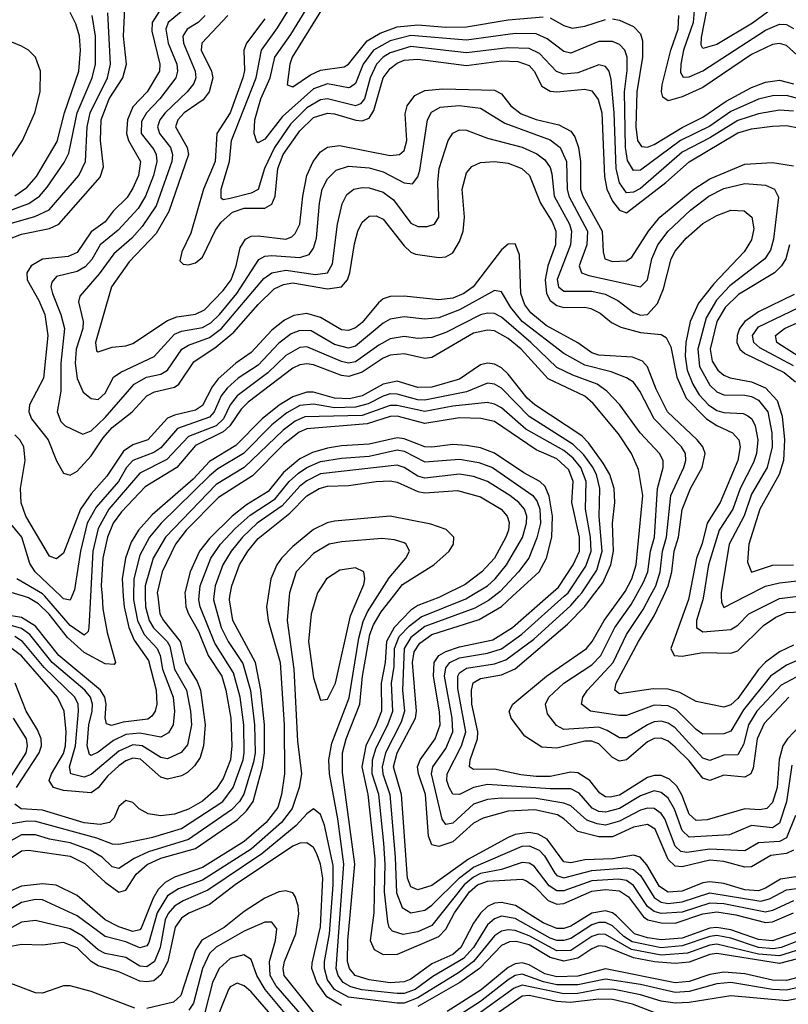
# Model space of a CAD drawing. Header units: inches. Extents: x 884549 to 1028252, y 526810 to 653624.
# Tile 370 of 656: x 907104 to 909315, y 618827 to 621658. Entities that reach past the tile are written whole.
import ezdxf

# ---------------------------------------------------------------- set-up
doc = ezdxf.new("R2010")
doc.units = ezdxf.units.IN
doc.header["$MEASUREMENT"] = 0
doc.layers.add('A9601', color=7, linetype='Continuous')
doc.layers.add('A9602', color=7, linetype='Continuous')

msp = doc.modelspace()

# ---------------------------------------------------------------- linework, layer by layer
at = {"layer": 'A9601', "color": 5}
for points, elevation in [([(907402.5, 620000), (907404.5, 619970), (907418.2, 619910), (907434.1, 619874.1), (907475.4, 619815.4), (907496.8, 619730), (907498.9, 619690), (907493.9, 619670), (907484.8, 619655.2), (907473.1, 619646.9), (907402, 619638), (907368.8, 619628.8), (907353.7, 619633.7), (907350.3, 619650.3), (907353.3, 619690), (907349.1, 619710), (907337.1, 619730), (907216.5, 619830), (907150, 619914.1), (907110, 619939.2), (907014.2, 619954.2), (906991.6, 619970), (906986.3, 619990), (906985.6, 620000)], 2820), ([(907879.3, 620000), (907873.9, 619930), (907893.3, 619790), (907903.7, 619583.7), (907914.7, 619490), (907908.3, 619450), (907887.8, 619390), (907858, 619350), (907770, 619272.9), (907630, 619184.3), (907561, 619159), (907530, 619138.6), (907499.9, 619090), (907475.8, 619004.2), (907470, 618994.7), (907450, 618989.4), (907410, 619006.3), (907350, 619022), (907270, 619081.7), (907170, 619126.9), (907150, 619128.6), (907110, 619120.1), (907041, 619079)], 3040), ([(907662.9, 620000), (907661.7, 619990), (907683.7, 619910), (907704.3, 619870), (907746.3, 619806.3), (907768.7, 619728.7), (907780.3, 619630), (907781.3, 619550), (907777, 619523), (907748.7, 619431.3), (907736.8, 619410), (907713.8, 619386.2), (907590, 619300.3), (907475, 619265), (907433.9, 619246.1), (907390, 619217.1), (907370, 619221.9), (907341.6, 619250), (907307.2, 619270), (907250, 619290.7), (907190, 619301.5), (907150, 619314.2), (907110, 619313.8), (907050, 619280.7)], 2960), ([(907050, 619227.5), (907110, 619267.9), (907130, 619270.4), (907250, 619252.5), (907291.6, 619231.6), (907350, 619178.3), (907390, 619149.6), (907410, 619154.7), (907439.2, 619200.8), (907471.5, 619228.5), (907510, 619247.1), (907610, 619274.9), (907730, 619356.9), (907757.2, 619382.8), (907776, 619410), (907803.3, 619510), (907808.9, 619550), (907808.5, 619630), (907798.2, 619730), (907782.3, 619810), (907717.5, 619930), (907707.7, 619990), (907709.3, 620000)], 2980), ([(907432, 620000), (907431.9, 619990), (907443, 619930), (907462.2, 619890), (907499.9, 619850), (907508.5, 619830), (907515.1, 619790), (907546.1, 619710), (907549.8, 619670), (907546.1, 619630), (907532.9, 619607.1), (907510, 619595.4), (907450, 619606.6), (907410, 619602.5), (907374.2, 619585.8), (907330, 619551.8), (907310, 619542.7), (907304.9, 619544.9), (907298.2, 619570), (907303.6, 619630), (907313, 619670), (907314.3, 619690), (907308.4, 619710), (907291.8, 619730), (907198.2, 619810), (907133.2, 619890), (907110, 619907.6), (907070, 619919)], 2840), ([(907819.2, 620000), (907814.6, 619970), (907818.7, 619930), (907853.7, 619810), (907865.1, 619630), (907866.3, 619490), (907858, 619430), (907847.4, 619392.6), (907813.1, 619350), (907750, 619294.6), (907630, 619220.4), (907550, 619192.7), (907522.8, 619177.2), (907503.1, 619156.9), (907487.9, 619132.1), (907453.9, 619046.1), (907450, 619041.1), (907430, 619036.2), (907389.4, 619049.4), (907350, 619069.7), (907270, 619139.8), (907209.1, 619169.1), (907170, 619173.5), (907110, 619166.7), (907070, 619149.1)], 3020), ([(907070, 619345.3), (907125.9, 619354.1), (907150, 619353.4), (907325.8, 619305.8), (907370, 619288.6), (907390, 619287.2), (907487.2, 619307.2), (907570, 619332.5), (907689.2, 619410), (907718.7, 619450), (907746.9, 619530), (907749.9, 619550), (907749.2, 619630), (907738.2, 619710), (907719.5, 619779.5), (907665.4, 619865.4), (907623.1, 619970), (907619.5, 619990), (907620.6, 620000)], 2940), ([(907501.6, 620000), (907507.9, 619950), (907517.6, 619930), (907565.9, 619870), (907580.9, 619810), (907615.1, 619755.1), (907624.1, 619730), (907638.2, 619630), (907633.5, 619570), (907623.2, 619536.8), (907607.4, 619512.6), (907587.1, 619492.9), (907570, 619483.5), (907530, 619474.2), (907510, 619479.6), (907452.1, 619532.1), (907430, 619534.9), (907410, 619527.1), (907390, 619512.3), (907357.4, 619482.6), (907330, 619449), (907310, 619435), (907230, 619441.7), (907201.9, 619450), (907189.3, 619470), (907195.7, 619490), (907230, 619548.4), (907236.1, 619570), (907237.8, 619610), (907232.3, 619670), (907213.3, 619710), (907110, 619829.1), (907074.6, 619854.6)], 2880), ([(907580.5, 620000), (907582.6, 619970), (907589.8, 619950), (907619.2, 619899.2), (907646.1, 619830), (907685.7, 619770), (907697.4, 619730), (907712, 619650), (907714.8, 619570), (907710.6, 619530), (907690, 619476), (907670, 619445.8), (907630, 619410.7), (907590, 619388), (907550, 619373.2), (907510, 619368.4), (907474.3, 619374.3), (907448.5, 619388.5), (907430, 619407.3), (907410, 619413.2), (907390, 619395.8), (907376.5, 619363.5), (907363.2, 619350), (907335.8, 619344.2), (907290, 619349.1), (907170, 619385), (907108.7, 619388.7), (907090, 619402.5)], 2920), ([(907465.5, 620000), (907465.9, 619970), (907477.3, 619930), (907489.3, 619909.3), (907528.9, 619870), (907536.7, 619856.7), (907549.9, 619790), (907584.2, 619730), (907595.9, 619670), (907598.5, 619630), (907586.9, 619573.1), (907569.1, 619550.9), (907530, 619532.4), (907510, 619536.3), (907456.4, 619570), (907430, 619572.8), (907390, 619555.1), (907310, 619487.5), (907290, 619480.4), (907251.5, 619490), (907247.3, 619510), (907265.3, 619570), (907273.9, 619670), (907272.8, 619690), (907263.3, 619710), (907175.1, 619795.1), (907112, 619870), (907090, 619884)], 2860), ([(907341.3, 620000), (907343.8, 619963.8), (907356, 619896), (907380.4, 619810), (907376.1, 619803.9), (907350, 619805.6), (907290, 619838.3), (907241.8, 619881.8), (907189, 619949), (907158.5, 619978.5), (907130, 619995.4), (907115.1, 620000)], 2780), ([(907308.2, 620000), (907303.5, 619910), (907301.2, 619898.8), (907290, 619888.2), (907250, 619916), (907176.3, 620000)], 2760), ([(907254.4, 620000), (907250, 619988.8), (907230, 619992.8), (907222.4, 620000)], 2740), ([(907957.9, 620000), (907943.1, 619950), (907935.3, 619870), (907950, 619766), (907970, 619701.3), (907990, 619704.4), (908012.6, 619750), (908055.8, 619944.2), (908079.6, 620000)], 3060), ([(909350, 619011.3), (909294.5, 618990), (909273.3, 618986.7), (909230, 618990.7), (909150, 619017), (909110, 619024.9), (909090, 619022.3), (909010, 618995), (908950, 618989.6), (908866.6, 619006.6), (908842.2, 619022.2), (908810, 619052.4), (908790, 619062.2), (908770, 619062.1), (908750, 619055), (908690, 619015.9), (908670, 619010.1), (908650, 619010.6), (908630, 619017.4), (908530, 619073.6), (908490, 619080.4), (908470, 619072.6), (908450, 619055.6), (908409.9, 618990), (908381.4, 618958.6), (908292.7, 618907.3), (908241.7, 618870), (908210, 618858.5), (908190, 618858.2), (908089, 618869), (908057.2, 618877.2), (908035.2, 618890), (908020.7, 618910), (908015.1, 618930), (908037, 619230), (908019.8, 619359.8), (907995.2, 619490), (907993.5, 619530), (908002.5, 619577.5), (908052.3, 619707.7), (908080.3, 619879.7), (908092.3, 619927.7), (908104.8, 619955.2), (908133.4, 620000)], 3040), ([(909350, 619037.5), (909270, 619009.3), (909230, 619012.8), (909150, 619041), (909110, 619048.1), (909090, 619045.7), (909010, 619017.2), (908950, 619012.1), (908910, 619017.7), (908872.8, 619030), (908821.5, 619081.5), (908810, 619090.1), (908790, 619095.9), (908750, 619088.5), (908690, 619051.9), (908670, 619045.2), (908650, 619045.2), (908610, 619060.9), (908531.1, 619111.1), (908490, 619119.9), (908470, 619117.9), (908450, 619108.4), (908430, 619088.8), (908410, 619060.1), (908373.5, 618990), (908350, 618970), (908290, 618943.1), (908230, 618899.4), (908210, 618891.1), (908170, 618889), (908110, 618897.2), (908069.9, 618910), (908053.2, 618930), (908047.8, 618950), (908048.5, 619010), (908068.4, 619230), (908033.3, 619493.3), (908032.9, 619550), (908043.4, 619590), (908083.2, 619690), (908090.7, 619770), (908111.3, 619890), (908121.7, 619918.3), (908144.7, 619955.3), (908179.4, 620000)], 3020), ([(908317.6, 620000), (908310, 619996.2), (908250, 619973.5), (908230, 619959.9), (908181.2, 619910), (908159.7, 619870), (908155.8, 619810), (908144.2, 619750), (908144.9, 619670), (908130.3, 619630), (908100, 619570), (908089, 619510), (908106.2, 619430), (908125.6, 619245.6), (908123.3, 619090), (908112.5, 619010), (908124.3, 618984.3), (908150.2, 618970.2), (908191.1, 618971.1), (908310, 619022), (908330, 619043), (908355.2, 619090), (908398.8, 619150), (908421.6, 619170), (908450, 619180.5), (908550, 619186.3), (908562.3, 619182.3), (908585.8, 619165.8), (908625, 619125), (908650, 619115), (908670, 619116.5), (908750, 619152.3), (908790, 619156.8), (908830, 619152.8), (908855.5, 619135.5), (908898.5, 619078.5), (908911.1, 619070), (908950, 619060.8), (908990, 619060.7), (909070, 619087.1), (909110, 619092.9), (909164.6, 619084.6), (909250, 619061.7), (909270, 619064.5), (909330, 619090)], 2980), ([(909330, 619124.6), (909270, 619096.4), (909250, 619091.5), (909130, 619115.6), (909090, 619117.9), (909010, 619092), (908950, 619087.9), (908930, 619093.4), (908910, 619108.2), (908870, 619168.9), (908850, 619183), (908827, 619187), (908750, 619181.6), (908670, 619152.9), (908650, 619153.4), (908627.9, 619167.9), (908583.9, 619223.9), (908570, 619233.2), (908550, 619234.9), (908490, 619214.3), (908430, 619203.1), (908410, 619192.9), (908383, 619170), (908290, 619053.2), (908250, 619034.9), (908207.4, 619027.4), (908177.1, 619037.1), (908167.5, 619047.5), (908163.6, 619063.6), (908153.4, 619150), (908155.5, 619230), (908151.5, 619290), (908137.1, 619430), (908118.8, 619490), (908119.1, 619530), (908130, 619564.3), (908163.4, 619630), (908178, 619670), (908174.2, 619750), (908181.5, 619798.5), (908182.8, 619850), (908195.7, 619884.3), (908225.4, 619914.6), (908259.4, 619940.6), (908387.4, 619992.6), (908399.8, 620000)], 2960), ([(908469.1, 620000), (908452.6, 619987.4), (908414, 619966), (908270, 619912.7), (908230, 619881.2), (908210.3, 619850), (908205.5, 619730), (908211.7, 619670), (908201.7, 619638.3), (908156.9, 619550), (908147, 619510), (908149, 619490), (908169.2, 619430), (908184.3, 619250), (908187.9, 619147.9), (908204.9, 619104.9), (908230, 619089.9), (908270, 619097.8), (908290, 619112.3), (908369.5, 619190.5), (908410, 619221.2), (908550, 619281.5), (908570, 619282.1), (908598.5, 619270), (908613.7, 619253.7), (908643.6, 619203.6), (908650, 619197), (908670, 619190.4), (908750, 619211.2), (908850, 619219.2), (908870, 619214.5), (908890, 619196.9), (908930, 619133.6), (908950, 619120.8), (908970, 619116.9), (909010, 619121.2), (909090, 619147), (909236.4, 619123.6), (909261.1, 619130), (909310, 619156.4), (909390, 619166.3)], 2940), ([(909362.4, 619197.6), (909293.2, 619186.8), (909250, 619160.5), (909230, 619153.6), (909190, 619156.2), (909130, 619174), (909090, 619178.7), (909070, 619175.8), (909010, 619152.3), (908970, 619149.5), (908945.3, 619165.3), (908908.2, 619228.2), (908889.6, 619249.6), (908870, 619255.9), (908810, 619245.5), (908730, 619242.1), (908690, 619234), (908670, 619236.7), (908621.6, 619301.6), (908595.9, 619315.9), (908570, 619320.6), (908530, 619315), (908510, 619306.1), (908395.5, 619244.5), (908290, 619168.6), (908250, 619155.7), (908230, 619165.1), (908220.2, 619190), (908203.1, 619430), (908179.8, 619510), (908190.7, 619550), (908243, 619650), (908245.6, 619670), (908234.2, 619810), (908239.3, 619840.7), (908255.2, 619864.8), (908290, 619890.2), (908426.4, 619933.6), (908490, 619970.7), (908522.1, 620000)], 2920), ([(909330, 619270.5), (909310, 619260.5), (909265.1, 619254.9), (909210, 619222.2), (909190, 619221.4), (909130, 619237.5), (909090, 619241.1), (909010, 619222.4), (908990, 619224), (908970, 619243), (908932.4, 619330), (908910, 619343.9), (908870, 619336.4), (908810, 619308.8), (908770, 619308.3), (908710, 619323.3), (908670, 619360.6), (908651.2, 619371.2), (908586.3, 619386.3), (908510, 619381.8), (908437.6, 619362.4), (908410, 619347.3), (908350, 619293.7), (908310, 619280.6), (908290, 619285.9), (908280, 619310), (908271.3, 619430), (908251.6, 619490), (908249.2, 619510), (908256.2, 619530), (908300, 619590), (908314, 619630), (908311.9, 619668.1), (908294.9, 619770), (908296.8, 619810), (908310.6, 619829.4), (908330, 619841), (908370, 619855), (908465, 619875), (908521.9, 619910), (908624.7, 620000)], 2880), ([(909336.1, 619370), (909310, 619305.4), (909290, 619295.2), (909230, 619291.2), (909190, 619268.6), (909090, 619273.1), (909023.8, 619263.8), (909006.2, 619266.2), (908990, 619281.8), (908960.3, 619360.3), (908950, 619375.9), (908929.5, 619389.5), (908910, 619391.1), (908890, 619385), (908830, 619353), (908790, 619342.4), (908765.4, 619345.4), (908736.3, 619356.3), (908690, 619397.9), (908670, 619405.6), (908590, 619418.7), (908490, 619419.7), (908450, 619415.6), (908410, 619402.4), (908350, 619347.7), (908330, 619344.2), (908319.5, 619359.5), (908289.2, 619490), (908292.4, 619510), (908330, 619561.9), (908350.2, 619610), (908348.6, 619650), (908326.7, 619770), (908330, 619794.6), (908341.7, 619810), (908370, 619823.5), (908450, 619836.1), (908490, 619849.3), (908549.3, 619890.7), (908670.7, 620000)], 2860), ([(909325.4, 619514.6), (909310.6, 619409.4), (909290, 619347.4), (909270, 619333.9), (909210, 619340.8), (909145.9, 619314.1), (909030, 619307.5), (909010, 619326.6), (908988, 619388), (908970, 619419.4), (908950, 619435.8), (908930, 619440.4), (908890, 619426.6), (908830, 619390.2), (908790, 619379.4), (908770, 619381.6), (908750.8, 619390.8), (908714.2, 619434.2), (908690, 619446.7), (908630, 619446.8), (908450, 619459.3), (908409.7, 619450.3), (908370, 619430.6), (908350, 619431.4), (908339.9, 619450), (908333.5, 619470), (908334.1, 619490), (908375.3, 619570), (908387.9, 619610), (908365.1, 619734.9), (908364.7, 619770), (908370, 619779.9), (908390, 619793.7), (908470, 619806), (908502.6, 619817.4), (908583, 619877), (908690, 619973.9), (908712.5, 620000)], 2840), ([(909350, 619628.3), (909313, 619590), (909300, 619570), (909289.5, 619530.5), (909283.4, 619450), (909270, 619407.6), (909253.6, 619390), (909233.7, 619386.3), (909190, 619389), (909082.5, 619357.5), (909050, 619355.4), (909030, 619373.9), (909008.9, 619428.9), (908994.3, 619454.3), (908973.9, 619473.9), (908950, 619484.3), (908930, 619485.2), (908910, 619479.4), (908830, 619428.1), (908802.6, 619422.6), (908790, 619423.5), (908773.7, 619433.7), (908744.1, 619470), (908710, 619492.3), (908690, 619494), (908630, 619481.4), (908590, 619481.9), (908546.2, 619486.2), (908470, 619503.4), (908410, 619502.2), (908398.1, 619510), (908400.4, 619530), (908421, 619590), (908422.4, 619610), (908405.3, 619690), (908403.9, 619730), (908409.1, 619750.9), (908430, 619763.5), (908490, 619774.3), (908530, 619791.8), (908680.3, 619919.7), (908729.8, 619970.2), (908752.3, 620000)], 2820), ([(909316.7, 619710), (909245.9, 619634.1), (909225.7, 619590), (909214, 619506), (909208.1, 619490), (909190, 619479.8), (909130, 619485.6), (909090, 619470.5), (909070, 619476.9), (909030, 619526.7), (908990, 619566.5), (908970, 619583), (908950, 619591.7), (908930, 619590.9), (908910, 619581.7), (908850, 619530.2), (908830, 619525.8), (908810, 619536.1), (908770, 619575.4), (908750, 619583.3), (908730, 619583.4), (908650, 619563.7), (908606.2, 619566.2), (908557.7, 619597.7), (908517.9, 619650), (908512.9, 619670), (908522.9, 619690), (908619.9, 619770), (908734.9, 619850), (908751.2, 619870), (908785.7, 619930), (908836.7, 620000)], 2780), ([(909381.1, 619790), (909295.3, 619744.7), (909224.8, 619670), (909201, 619630), (909186.3, 619573.7), (909170, 619544.3), (909130, 619542.8), (909090, 619528.1), (909070, 619534.4), (908990, 619621.6), (908970, 619635.1), (908950, 619640.7), (908930, 619639), (908910, 619630.4), (908850, 619592.6), (908830, 619593), (908794.5, 619614.5), (908770, 619623.7), (908670, 619617.1), (908648.5, 619628.5), (908622.4, 619662.4), (908617.1, 619690), (908626.8, 619710), (908669.9, 619750), (908750, 619803.2), (908776.3, 619830), (908816.9, 619910), (908863.8, 619976.2), (908877, 620000)], 2760), ([(909371.4, 619828.6), (909310, 619802.1), (909264.2, 619770), (909186.5, 619673.5), (909150, 619612.6), (909130, 619604.1), (909070, 619603.5), (909050, 619616.8), (908993.6, 619673.6), (908970, 619685.5), (908930, 619686.6), (908850, 619657.7), (908830, 619656.8), (908746.2, 619670), (908720.2, 619690), (908724.5, 619710), (908737.7, 619730), (908811.5, 619810), (908850.2, 619890), (908897.8, 619962.2), (908918.1, 620000)], 2740), ([(909330, 619859.6), (909290, 619840.3), (909250, 619810.5), (909230, 619789.9), (909170, 619705.7), (909150, 619687.6), (909130, 619681.1), (909050, 619697.1), (909003, 619723), (908970, 619732.8), (908926.3, 619733.7), (908830, 619719.6), (908816.3, 619730), (908820.7, 619750), (908884.3, 619870), (908930, 619943.3), (908956.5, 620000)], 2720), ([(909030.4, 620000), (909028.8, 619991.2), (908977.4, 619850), (908987.1, 619830), (909010, 619827.6), (909070, 619838.8), (909150, 619836.4), (909170, 619843.4), (909244.4, 619915.6), (909279.8, 619940.2), (909310, 619953), (909370, 619956.7), (909450, 619980), (909490, 619986.1), (909530, 619982.5), (909590, 619964.5), (909610, 619969.7), (909629.6, 619990.4), (909634.6, 620000)], 2680), ([(909071.3, 620000), (909069.7, 619990), (909051.7, 619930), (909051.5, 619910), (909070, 619897.6), (909150, 619904.5), (909170, 619916.5), (909202.2, 619950), (909290, 619993.9), (909343.5, 620000)], 2660), ([(909122.7, 620000), (909123.3, 619983.3), (909130, 619967.7), (909193.6, 620000)], 2640), ([(907095.4, 619450), (907160.3, 619550), (907166.7, 619570), (907166.5, 619590), (907156, 619616), (907123.2, 619670), (907090.9, 619750)], 2920), ([(907085.5, 619650), (907122.8, 619590), (907126.2, 619570), (907122.1, 619550), (907071, 619470)], 2940), ([(909370, 618991.1), (909290, 618966.4), (909230, 618970.8), (909110, 618999.7), (909090, 618997.1), (909025.7, 618974.3), (908950, 618968.4), (908864.5, 618984.5), (908790, 619027.2), (908770, 619028.6), (908750, 619021.5), (908690, 618982), (908650, 618980.6), (908570, 619024.2), (908530, 619039.1), (908510, 619041.5), (908490, 619037.5), (908470, 619023.9), (908410.2, 618950), (908370, 618919.2), (908250, 618845.5), (908210, 618830.6), (908190, 618830.4), (908050, 618847.1), (908010, 618869.2), (907990, 618897.7), (907981, 618930), (907981.3, 618950), (907995.2, 619030), (908006.4, 619170), (908005.7, 619225.7), (907981.6, 619341.6), (907970, 619372.4), (907950, 619389.1), (907930, 619374.5), (907899.3, 619340.7), (907800.9, 619259.1), (907645.2, 619154.8), (907575.1, 619124.9), (907550, 619109.4), (907531.8, 619088.2), (907523.1, 619070), (907508.2, 618990), (907492, 618950), (907470, 618934.8), (907450, 618936.5), (907410, 618961.6), (907350, 618973.5), (907330, 618983.7), (907284.2, 619024.2), (907250, 619043.7), (907150, 619067.7), (907110, 619062.7), (907062.7, 619037.3)], 3060), ([(908030, 618823.5), (907988.3, 618848.3), (907958.9, 618890), (907944.8, 618930), (907945.6, 618945.6), (907970, 619050), (907976.2, 619190), (907970.1, 619230.1), (907959.2, 619259.2), (907950, 619277.3), (907930, 619291.1), (907910, 619289.9), (907890, 619281.2), (907723.8, 619170), (907650, 619113.8), (907591.3, 619088.7), (907570, 619074.2), (907551.6, 619048.4), (907530.6, 618950), (907510, 618911.3), (907490, 618894.7), (907470, 618891.2), (907450, 618893.7), (907390, 618920), (907330, 618937.1), (907310, 618950), (907270, 618988.9), (907230, 619004.9), (907170, 618996.8), (907110, 618998.9), (907068.8, 618991.2)], 3080), ([(907950, 618804.3), (907865.5, 618910), (907862, 618930), (907865.7, 618950), (907898.8, 619030), (907907.1, 619087.1), (907905.7, 619110), (907897.3, 619137.3), (907890, 619147.7), (907870, 619153.4), (907850, 619150.2), (907810, 619131.9), (907750, 619093.9), (907692.3, 619047.7), (907628.5, 619011.5), (907610, 618982.4), (907567.8, 618852.2), (907547, 618833), (907470, 618814.8)], 3120), ([(907925.1, 618785.1), (907841.5, 618881.5), (907825.1, 618910), (907823.2, 618950), (907840.1, 619010), (907843.9, 619043.9), (907830, 619063.2), (907810, 619063.4), (907750, 619036.9), (907670, 618991.1), (907650, 618972.8), (907629.9, 618930), (907604.7, 618830), (907591.3, 618810)], 3140), ([(909389.8, 618970.2), (909290, 618944.2), (909110, 618973.1), (909090, 618970.1), (909030, 618948), (908990, 618944.5), (908931, 618949), (908870, 618960.9), (908790, 618993), (908770, 618994.6), (908750, 618986.9), (908710, 618959.8), (908670, 618951), (908630, 618961.9), (908570, 618998), (908532.2, 619007.8), (908513.4, 619006.6), (908490, 618996.2), (908426.9, 618930), (908370.3, 618890), (908250, 618820.5)], 3080), ([(907892.1, 618772.1), (907810.2, 618870), (907786.5, 618910), (907770, 618956.1), (907749, 618969), (907710, 618958.2), (907678, 618930), (907659, 618890), (907636.9, 618803.1)], 3160), ([(909390, 618916.1), (909310, 618895.2), (909270, 618896.7), (909190, 618915), (909130, 618919.5), (909090, 618912.9), (909030, 618892.2), (908990, 618889.1), (908790, 618929.2), (908710, 618907.5), (908650, 618905.8), (908615, 618915), (908570, 618940.3), (908550, 618945.9), (908530, 618943.5), (908510, 618932.7), (908431.8, 618868.2), (908333.7, 618806.3)], 3120), ([(907436, 618816), (907310, 618864.1), (907250, 618880.3), (907230, 618880.1), (907170, 618859.3), (907150, 618860.1), (907030, 618905)], 3120), ([(909390, 618885.9), (909310, 618867.5), (909270, 618869.1), (909149.9, 618890.1), (909110, 618886), (909030, 618863.4), (908990, 618860.6), (908890, 618883.9), (908790, 618899.5), (908710, 618882.9), (908650, 618882.9), (908611.2, 618891.2), (908550, 618914), (908530, 618909.6), (908510, 618897.2), (908430, 618835.5), (908330, 618770.8)], 3140), ([(907870, 618747.5), (907770, 618862.6), (907750, 618880.5), (907730, 618887.7), (907710, 618877.4), (907704.9, 618870), (907665.1, 618770)], 3180), ([(909378.3, 618850), (909310, 618836.8), (909150, 618851.4), (909030, 618832.5), (908990, 618830.7), (908950, 618835.7), (908890, 618854.5), (908810, 618870.1), (908770, 618869.7), (908710, 618858), (908670, 618857.3), (908550, 618881.6), (908527.1, 618872.9), (908383.2, 618770)], 3160), ([(908930, 618803.1), (908867.2, 618827.2), (908810, 618841), (908770, 618841.5), (908687.5, 618832.5), (908650, 618835.3), (908570, 618852.6), (908550, 618850), (908419.4, 618760.6)], 3180)]:
    msp.add_lwpolyline(points, dxfattribs=dict(at, elevation=elevation))
at = {"layer": 'A9602', "color": 5}
for points, elevation in [([(908024.2, 621770), (907888.6, 621550), (907881.2, 621530), (907873.5, 621470), (907890, 621464.3), (907940.9, 621499.1), (907970, 621512.6), (908037.7, 621522.3), (908050, 621529.6), (908103.6, 621596.4), (908141.2, 621618.8), (908190, 621637.2), (908250, 621643), (908330, 621636.3), (908390, 621637.5), (908510, 621657.5), (908610, 621665.7)], 2520), ([(909350, 621429.2), (909310, 621439.3), (909270, 621439), (909230, 621428.7), (909150, 621394.1), (909090, 621351.4), (909005.2, 621310), (908890, 621225.2), (908870, 621223.6), (908853.2, 621253.2), (908847, 621290), (908844, 621450), (908851.9, 621511.9), (908851.6, 621550), (908844.9, 621570), (908830, 621586.5), (908810, 621594.8), (908770, 621594.9), (908690, 621561.6), (908670, 621566.2), (908622.2, 621602.2), (908590, 621616.9), (908530, 621617.6), (908390, 621598.6), (908230, 621612.2), (908170, 621597.1), (908122.1, 621570), (908092.7, 621530), (908070, 621474.2), (908056.2, 621463.8), (908050, 621461.4), (907990, 621472.9), (907950, 621458.8), (907860.4, 621379.6), (907810, 621314.5), (907790, 621303.7), (907786.9, 621306.9), (907778.7, 621330), (907780.4, 621370), (907798.3, 621430), (907824.8, 621490), (907838, 621550), (907884.6, 621615.4), (907954.7, 621730)], 2540), ([(909270, 621689.7), (909212.8, 621647.2), (909110, 621586.6), (909070, 621574.6), (909064.8, 621584.8), (909066.2, 621606.2), (909090, 621730)], 2440), ([(907523.6, 621710), (907485.7, 621650), (907484.9, 621624.9), (907508, 621530), (907506.9, 621510), (907471.5, 621450), (907430, 621406.9), (907414.2, 621370), (907411.9, 621330), (907417.2, 621310), (907451.7, 621250), (907446.6, 621210), (907430, 621173), (907413.4, 621146.6), (907373.1, 621106.9), (907350, 621076.3), (907310, 621047.6), (907270, 620988), (907243.6, 620976.4), (907170, 620969.2), (907137.6, 620950), (907124.8, 620930), (907125.5, 620910), (907159.8, 620850), (907176.6, 620810), (907185.8, 620750), (907173, 620627), (907133, 620550), (907130.3, 620530), (907138.8, 620510), (907186.7, 620450), (907210, 620389), (907230, 620353.7), (907250, 620347.8), (907270, 620359.3), (907310, 620403.6), (907344.5, 620455.5), (907370, 620485.1), (907427.5, 620530), (907470, 620576), (907492, 620588), (907550, 620601.3), (907562.3, 620610), (907605.6, 620674.4), (907670, 620717.3), (907720.3, 620759.7), (907790, 620839.1), (907836.6, 620883.4), (907863.5, 620896.5), (907890, 620901.1), (907990, 620884.2), (908030.6, 620889.4), (908047.2, 620910), (908054.4, 620930), (908067.1, 621012.9), (908077.4, 621050), (908090, 621075.4), (908110, 621092.5), (908130, 621094), (908150, 621084), (908210, 621007.6), (908229.3, 620989.3), (908243.1, 620983.1), (908310, 620974.2), (908330, 620975.7), (908350, 620987.8), (908370, 621020.2), (908379.9, 621050), (908383.6, 621090), (908377, 621170), (908390, 621217.1), (908404.8, 621235.2), (908430, 621246.6), (908470, 621249.5), (908510, 621245.1), (908549.1, 621230), (908571.1, 621210), (908602.4, 621130), (908636.1, 621076.1), (908646.7, 621050), (908646, 621010), (908623.4, 620950), (908616, 620910), (908620, 620870), (908630.7, 620850.7), (908650, 620836.2), (908670, 620830), (908730, 620831.5), (908747.7, 620827.7), (908774.3, 620814.3), (908806.9, 620786.9), (908834.1, 620774.1), (908890, 620757.9), (908950, 620752.3), (908963.9, 620743.9), (908977.4, 620717.4), (908995.1, 620630), (909022.1, 620570), (909080.3, 620510), (909110, 620490.6), (909155, 620470), (909173.2, 620450), (909177.4, 620430), (909170.2, 620390), (909119.1, 620270), (909082.3, 620210), (909068.1, 620151.9), (909050.9, 620109.1), (909030.4, 620000)], 2680), ([(909330, 621395.1), (909290, 621397.4), (909230, 621387.4), (909170, 621368.2), (909090, 621317.5), (909010, 621276.9), (908890, 621172.7), (908870, 621161.6), (908850, 621160.2), (908830, 621188.2), (908820, 621230), (908814.4, 621390), (908805.7, 621485.7), (908799.9, 621510), (908790, 621523.1), (908770, 621527.6), (908710, 621505.3), (908670, 621501.1), (908649, 621509), (908600, 621560), (908570, 621574.8), (908510, 621577.1), (908390, 621562), (908230, 621581), (908170, 621562.7), (908149.9, 621550.1), (908131.2, 621530), (908112.4, 621490), (908096.2, 621430), (908084.4, 621415.6), (908070, 621409.7), (907990, 621430.4), (907970, 621427.3), (907930, 621403.9), (907883.1, 621356.9), (907837.8, 621290), (907808.4, 621230), (907790.7, 621169.3), (907770, 621158.6), (907710, 621143.4), (907690, 621139.9), (907684.1, 621144.1), (907684.1, 621170), (907708.1, 621250), (907714.1, 621310), (907785.1, 621490), (907799.7, 621570), (907846, 621634), (907893, 621710)], 2560), ([(909046.6, 621706.6), (909041.5, 621650), (909014.2, 621570), (909006.3, 621530), (909005.4, 621505.4), (909012.7, 621492.7), (909030, 621493.4), (909070, 621510.5), (909250, 621627.8), (909290, 621644.5), (909310, 621643.6), (909330, 621631.9)], 2460), ([(907028.1, 621091.9), (907131.1, 621128.9), (907161.1, 621150), (907183.6, 621176.4), (907232.6, 621247.4), (907245.8, 621274.2), (907269.4, 621390), (907313.1, 621490), (907322.3, 621530), (907322.8, 621610), (907313, 621670)], 2760), ([(907070, 621025.6), (907110, 621040.7), (907190, 621057.3), (907217, 621070), (907335.5, 621204.5), (907345.4, 621234.6), (907336.8, 621310), (907338.7, 621370), (907361.9, 621430), (907401.4, 621490), (907411.9, 621530), (907402.7, 621610), (907406.7, 621690)], 2720), ([(907070, 621069.6), (907148, 621092), (907189.2, 621110.8), (907274.7, 621210), (907293.4, 621250), (907298.9, 621350), (907306.9, 621390), (907356.9, 621490), (907365.6, 621530), (907357.7, 621677.7)], 2740), ([(907090, 621151.7), (907124.8, 621175.2), (907152.8, 621207.2), (907212.3, 621307.7), (907232.9, 621390), (907274.8, 621510), (907279.4, 621570), (907276.2, 621610), (907266, 621646), (907250, 621678.4)], 2780), ([(907580.5, 621690), (907531.6, 621650), (907524.4, 621630), (907531.9, 621590), (907556.2, 621530), (907558.6, 621510), (907553.2, 621490), (907507.3, 621430), (907468.9, 621390), (907454.6, 621365.4), (907453.4, 621330), (907490, 621284.3), (907497.4, 621270), (907499.2, 621250), (907489.5, 621210), (907466, 621150), (907444.8, 621115.2), (907387.8, 621052.2), (907336, 621010), (907311.9, 620968.1), (907293.2, 620946.8), (907270, 620933.4), (907210, 620919.4), (907196.5, 620903.5), (907194.3, 620890), (907198.8, 620870), (907222.6, 620810), (907233.2, 620770), (907222.8, 620670), (907222.7, 620590), (907212.5, 620530), (907222.9, 620502.9), (907235.5, 620490), (907285.8, 620465.8), (907310, 620475.4), (907350, 620514.4), (907433.3, 620610), (907469.5, 620630), (907510, 620638.6), (907530, 620649.9), (907570.9, 620710), (907590, 620721.7), (907650, 620743.9), (907685.3, 620770), (907806.4, 620913.6), (907829.9, 620930.1), (907870, 620937.7), (907954.9, 620925.1), (907989.8, 620930.2), (908004.7, 620955.3), (908018.8, 621070), (908031.8, 621128.2), (908045.3, 621154.7), (908065.8, 621170), (908090, 621175.6), (908110, 621174.6), (908150, 621162.1), (908179.3, 621139.3), (908230, 621073), (908250, 621062.6), (908276.7, 621063.3), (908297.8, 621070), (908310.6, 621090), (908306.8, 621190), (908311.4, 621230), (908336.9, 621310), (908350, 621331.1), (908370, 621340.7), (908390, 621340.1), (908450, 621316.6), (908550, 621291), (908592.4, 621272.4), (908615.2, 621255.2), (908630, 621232.4), (908634.9, 621214.9), (908642, 621150), (908686, 621070), (908692.2, 621050), (908689.3, 621010), (908650.6, 620910.6), (908654.5, 620890), (908670, 620876.8), (908750, 620877.1), (908788.4, 620868.4), (908825.3, 620850), (908870, 620816.1), (908890, 620807.7), (908910.7, 620810), (908938.7, 620841.3), (908956.5, 620883.5), (908978.3, 620970), (908990, 620991.8), (909021.4, 621030), (909070, 621071.8), (909110, 621095), (909150, 621110.3), (909188, 621108), (909210.9, 621090), (909215.9, 621055.9), (909210, 621025.2), (909188.4, 620990), (909101.5, 620898.5), (909057.5, 620842.5), (909033.3, 620790), (909020.4, 620730), (909018.7, 620690), (909024.4, 620650), (909040.5, 620610), (909059.3, 620579.3), (909085.9, 620550), (909110, 620534.2), (909130, 620528.8), (909185.9, 620525.9), (909199.2, 620519.2), (909210.3, 620510.3), (909220.5, 620490), (909227.6, 620450), (909223.5, 620410), (909215.6, 620384.4), (909176.5, 620310), (909156.1, 620250), (909116.7, 620190), (909085.5, 620090), (909071.3, 620000)], 2660), ([(907637.7, 621670), (907617.4, 621650), (907585.9, 621630), (907574, 621610), (907575.7, 621590), (907609, 621510), (907611.2, 621490), (907605.8, 621474.2), (907586.1, 621450), (907522.4, 621390), (907507.6, 621370), (907500.7, 621350), (907506.9, 621330), (907538.3, 621290), (907544, 621270), (907542.1, 621250), (907497.2, 621122.8), (907456.6, 621063.4), (907426.6, 621030), (907375.1, 620984.9), (907333, 620927), (907277.1, 620862.9), (907273.3, 620846.7), (907286.8, 620790), (907286.3, 620770), (907266.5, 620710), (907264.2, 620670), (907270, 620625.8), (907287.1, 620587.1), (907310, 620568.7), (907330, 620565.3), (907350, 620583.6), (907374.7, 620630), (907395.6, 620644.4), (907490.8, 620689.2), (907550, 620753.8), (907570, 620762.4), (907630, 620773), (907654, 620786), (907679.5, 620810), (907728.8, 620870), (907792, 620968), (907810, 620977.6), (907830, 620980.1), (907910, 620973.7), (907937.5, 620982.5), (907950, 621000.7), (907958.3, 621030), (907966.4, 621130), (907974.9, 621170), (907990, 621200.4), (908014.9, 621225.1), (908050, 621236.3), (908110, 621231.5), (908150, 621220.1), (908210, 621188.4), (908234.4, 621185.6), (908250, 621205.8), (908255.2, 621224.8), (908277.1, 621370), (908288.6, 621391.4), (908314.2, 621405.8), (908369, 621411), (908430, 621402.9), (908499.7, 621359.7), (908630, 621312.1), (908659.2, 621290), (908677.2, 621250), (908679.5, 621170), (908684.2, 621150), (908737.4, 621050), (908736.1, 621010), (908713.4, 620950), (908720.2, 620930), (908741.9, 620921.9), (908890.1, 620889.9), (908910.6, 620909.4), (908923, 620970), (908939.8, 621010), (908970.1, 621050), (909033.7, 621110), (909087.1, 621150), (909130, 621172.2), (909190, 621187), (909250, 621181.9), (909275.5, 621170), (909287.5, 621147.5), (909273.3, 621026.7), (909264.6, 620995.4), (909247.6, 620970), (909147.7, 620892.3), (909108.9, 620851.1), (909079.2, 620800.8), (909055.5, 620710), (909060.2, 620660.2), (909090, 620606.7), (909110, 620587.5), (909130, 620578.8), (909190, 620578), (909210, 620574.1), (909230, 620563.7), (909256.3, 620530), (909268.2, 620470), (909269.3, 620430), (909254.6, 620370), (909210, 620293.1), (909188.3, 620231.7), (909145.6, 620150), (909122.4, 620010), (909122.7, 620000)], 2640), ([(907703.3, 621670), (907628.5, 621590), (907626.7, 621570), (907655.8, 621510), (907660.2, 621490), (907649.9, 621450), (907632.5, 621427.5), (907577.3, 621390), (907558.9, 621370), (907553, 621350), (907586.1, 621290), (907589.7, 621270), (907533.4, 621106.6), (907497.2, 621042.8), (907418.9, 620961.1), (907368.5, 620890), (907322.7, 620730), (907325.2, 620705.2), (907330, 620702.9), (907370, 620715.7), (907410, 620719.6), (907430, 620726.7), (907530, 620793.2), (907556.5, 620803.5), (907610, 620810.7), (907636.2, 620823.8), (907690, 620878.6), (907712.5, 620910), (907727.5, 620950), (907738.4, 621001.6), (907753.7, 621026.3), (907770, 621034.9), (907790, 621036.5), (907870, 621026.9), (907886.8, 621033.2), (907897.2, 621042.8), (907910.3, 621070), (907918.6, 621150), (907930.5, 621209.5), (907948.2, 621250), (907970, 621277.3), (907990, 621291.2), (908024.3, 621295.7), (908170, 621267.4), (908197.1, 621270), (908210, 621281.6), (908217.7, 621310), (908213.2, 621386.8), (908218.8, 621410), (908240.7, 621439.3), (908270, 621454.1), (908321.4, 621458.6), (908470, 621454.6), (908490, 621444.3), (908516.8, 621410), (908546.9, 621386.9), (908590, 621370.6), (908655.6, 621355.6), (908690, 621337.4), (908701, 621321), (908711.8, 621290), (908717.8, 621250), (908718.1, 621170), (908724.3, 621150), (908780.2, 621050), (908782.9, 620990), (908787.9, 620970), (908810, 620962.6), (908850, 620964.5), (908865.4, 620974.6), (908912.9, 621050), (908946.1, 621090), (909043.3, 621170), (909090, 621200.5), (909190, 621242.4), (909270, 621247.2), (909330, 621237.6)], 2620), ([(909379.8, 621519.8), (909310, 621583.5), (909290, 621589.4), (909270, 621586.7), (909210, 621557.1), (909070, 621462.7), (909010, 621435.4), (908970, 621424.8), (908954.5, 621434.5), (908950.2, 621450), (908952.7, 621470), (908977.6, 621570), (908998.3, 621630), (909001, 621670)], 2480), ([(907810, 621660.5), (907756.8, 621590), (907748.7, 621570), (907751.3, 621511.3), (907746.6, 621490), (907710, 621390.1), (907671.1, 621330), (907666.4, 621250), (907633.5, 621170), (907596.5, 621043.5), (907570.4, 620990), (907564.7, 620964.7), (907574.9, 620954.9), (907590, 620952.7), (907610, 620958.7), (907630, 620975.2), (907667.7, 621052.3), (907684.4, 621075.6), (907716.2, 621103.8), (907750, 621116.2), (907810, 621115.8), (907830, 621126.9), (907839.3, 621150), (907847, 621230), (907861.9, 621270), (907910, 621338.4), (907950, 621376.3), (907990, 621389.3), (908010, 621387.4), (908071.2, 621368.8), (908090, 621367.3), (908110, 621374.9), (908123.6, 621396.4), (908150.3, 621490), (908170, 621517.4), (908190, 621533), (908210, 621541.4), (908250, 621544.6), (908390, 621526.3), (908490, 621538.9), (908537.8, 621537.8), (908570, 621525.5), (908583.9, 621510), (908606.4, 621466.4), (908630, 621452.1), (908650, 621450), (908730, 621458.1), (908750, 621453), (908768, 621428), (908778.6, 621390), (908786.8, 621206.8), (908793.1, 621170), (908810, 621135.9), (908830, 621109.6), (908850, 621102.1), (908963.3, 621190), (909030, 621249.1), (909170, 621332.3), (909210, 621344.2), (909270, 621351.7), (909310, 621353.5), (909350, 621346)], 2580), ([(908630, 621662.6), (908670, 621640.5), (908693.7, 621633.7), (908730, 621639.3), (908790, 621658.5)], 2520), ([(908810, 621659.8), (908830, 621656.6), (908870, 621638.1), (908890, 621616.5), (908896.4, 621596.4), (908895.7, 621550), (908880, 621450), (908876.8, 621350), (908881.9, 621310), (908892.9, 621292.9), (908910, 621290.8), (908930, 621299.1), (909010, 621348), (909070, 621377), (909136.5, 621423.5), (909210, 621462.8), (909250, 621478.4), (909290, 621483.9), (909330, 621473.5)], 2520), ([(907070, 621246.1), (907112.9, 621310), (907147.9, 621390), (907163.7, 621450), (907164.4, 621510), (907149.9, 621549.9), (907130, 621569.9), (907110, 621581.5), (907070, 621597.8)], 2820), ([(908956.5, 620000), (908970.3, 620029.7), (908980.3, 620070), (908986.8, 620130), (908999.3, 620170), (909010.3, 620249.7), (909033.9, 620310), (909067.6, 620370), (909075.9, 620410), (909069.7, 620430), (909053.7, 620450), (908967.8, 620530), (908935.1, 620595.1), (908910, 620659.9), (908895.7, 620675.7), (908867.5, 620687.5), (908770, 620693), (908750, 620699.4), (908710, 620728.8), (908618.7, 620778.7), (908574.4, 620814.4), (908557.8, 620837.8), (908546.1, 620870), (908542, 620982), (908530, 621012.9), (908510, 621012.3), (908490, 620996), (908409.2, 620890), (908381.8, 620870), (908350, 620856.7), (908310, 620852), (908210, 620863.2), (908170, 620862.2), (908150, 620854.8), (908136.6, 620843.4), (908090, 620787.1), (908070, 620771.4), (908050, 620764), (908030, 620765.9), (907970, 620801.8), (907930, 620813.1), (907892.9, 620807.1), (907866.2, 620793.8), (907830, 620765.5), (907770, 620700.4), (907726.5, 620670), (907675.3, 620624.7), (907657.6, 620602.4), (907630, 620548.3), (907610, 620535), (907550, 620520.9), (907530, 620511.8), (907472.8, 620450), (907430, 620435.5), (907402.8, 620417.2), (907354.9, 620345.1), (907310, 620294.6), (907279, 620250), (907230, 620124.1), (907210, 620107.9), (907190, 620115.2), (907121.7, 620230), (907108.3, 620268.3), (907106.7, 620310), (907120.5, 620390), (907116.2, 620430), (907104.7, 620450), (907090, 620464.1)], 2720), ([(909319, 621010), (909308.1, 620970), (909296.1, 620950), (909276.1, 620930), (909172, 620868), (909133.4, 620830), (909109.6, 620790), (909090.7, 620710), (909096.3, 620676.3), (909112.8, 620650), (909130, 620635.7), (909148.3, 620628.3), (909210, 620616.6), (909250, 620599.4), (909283.1, 620563.1), (909298, 620518), (909304.9, 620450), (909301.4, 620390), (909288.9, 620350), (909233.4, 620250), (909201.7, 620150), (909197.6, 620097.6), (909210, 620069.5), (909270, 620089.6), (909330, 620090.8)], 2620), ([(908918.1, 620000), (908934.1, 620030), (908947.1, 620070), (908953.6, 620130), (908965.4, 620170), (908977.5, 620290), (909014.7, 620370), (909020.5, 620390), (909019.6, 620410), (909008.5, 620430), (908929.6, 620510), (908888.2, 620590), (908870, 620615.1), (908850, 620628), (908805.6, 620645.6), (908730, 620664.5), (908670, 620697.6), (908550.3, 620790.3), (908517.7, 620830), (908490, 620875.6), (908470, 620879.3), (908370, 620823.6), (908310, 620800.7), (908270, 620796.7), (908210, 620803.7), (908170, 620796.5), (908150, 620785.3), (908070, 620719.1), (908050, 620713.7), (908010, 620724.3), (907943, 620763), (907910, 620764.2), (907885.8, 620754.2), (907850, 620727.8), (907790, 620664), (907733, 620627), (907701.3, 620598.7), (907684, 620576), (907663.4, 620530), (907650, 620514.8), (907558, 620482), (907510, 620427), (907490, 620413.2), (907430, 620390.4), (907411.7, 620370), (907388.6, 620330), (907324.1, 620255.9), (907298.7, 620210), (907279.4, 620130), (907261.6, 620018.4), (907254.4, 620000)], 2740), ([(909332.7, 620867.3), (909230, 620818.2), (909190, 620790.3), (909174.6, 620770), (909168, 620750), (909167.6, 620730), (909176.3, 620710), (909190, 620698.1), (909303.5, 620643.5), (909336.4, 620616.4)], 2580), ([(909330, 620662.7), (909234, 620714), (909216.6, 620730), (909212.2, 620750), (909230, 620774.3), (909370, 620842)], 2560), ([(908877, 620000), (908899.3, 620040.7), (908910.9, 620070), (908919.3, 620130), (908930.1, 620170), (908939, 620310), (908955.4, 620370), (908955.2, 620390), (908944.6, 620410), (908889.2, 620470), (908830.7, 620550.7), (908793.2, 620590), (908765.8, 620610), (908695.7, 620635.7), (908650, 620657.9), (908574.8, 620730), (908490, 620802.2), (908470, 620813.1), (908450, 620814.2), (908430, 620808.8), (908330, 620757.9), (908290, 620744.1), (908250, 620741.5), (908210, 620746.6), (908170, 620740.2), (908137.7, 620722.3), (908070, 620673.6), (908050, 620670.6), (908030, 620675.1), (907930, 620716.9), (907910, 620714.9), (907870, 620692), (907818.1, 620641.9), (907730, 620576), (907710.1, 620549.9), (907690.5, 620510), (907670, 620490), (907590, 620459.3), (907527.2, 620392.8), (907450, 620353.5), (907360.7, 620250), (907330, 620194.7), (907314.8, 620130), (907308.2, 620000)], 2760), ([(909384.3, 620664.3), (909282.8, 620730), (909278.7, 620750), (909304.6, 620770), (909405.5, 620814.5)], 2540), ([(908836.7, 620000), (908846.5, 620013.5), (908865.4, 620050), (908878.1, 620090), (908896.8, 620290), (908884.2, 620364.2), (908864.7, 620410), (908827, 620467), (908754.5, 620554.5), (908730, 620575.3), (908624.8, 620624.8), (908547.1, 620710), (908510, 620741.1), (908470, 620762.7), (908450, 620764.6), (908410, 620756.3), (908290, 620686.5), (908270, 620683.2), (908210, 620697.2), (908170, 620692.8), (908150, 620684.4), (908090, 620644.5), (908051.4, 620631.4), (908030, 620634.6), (907950, 620665.1), (907930, 620668.3), (907910, 620665.3), (907890, 620655.5), (907761.6, 620558.4), (907741.9, 620538.1), (907709.2, 620490), (907690, 620473.1), (907610, 620433.7), (907556.4, 620370), (907465.3, 620314.7), (907397.5, 620242.5), (907373.6, 620210), (907357.4, 620170), (907343.5, 620110), (907339.2, 620030), (907341.3, 620000)], 2780), ([(908752.3, 620000), (908781.5, 620038.5), (908805.3, 620090), (908812.2, 620130), (908809.4, 620210), (908816.4, 620270), (908814.1, 620310), (908801.8, 620350), (908783.1, 620383.1), (908741.1, 620441.1), (908721.2, 620461.2), (908586.7, 620550), (908564.2, 620570), (908510, 620638.6), (908490, 620656.8), (908470, 620667.2), (908450, 620670.2), (908430, 620665.5), (908370, 620623.7), (908290, 620600.7), (908250, 620600.6), (908190, 620618), (908150, 620609.6), (908090, 620576.3), (908052.7, 620567.3), (908010, 620569.8), (907950, 620586.5), (907930, 620586.7), (907890, 620573.5), (907850.6, 620549.4), (907801.9, 620510), (907726.6, 620433.4), (907650, 620387.9), (907603, 620337), (907485.9, 620234.1), (907445.7, 620190), (907424.6, 620155.4), (907408.3, 620110), (907399.2, 620050), (907402.5, 620000)], 2820), ([(908712.5, 620000), (908721.2, 620010), (908764.5, 620075.5), (908780, 620130), (908770.9, 620229.1), (908773.6, 620310), (908764.1, 620350), (908752.4, 620372.4), (908726.8, 620406.8), (908696.7, 620436.7), (908570, 620517.1), (908490, 620598), (908470, 620610.2), (908450, 620612.3), (908390, 620587.4), (908270, 620564.2), (908250, 620565), (908190, 620581.2), (908170, 620581.6), (908150, 620575.7), (908107.2, 620552.8), (908070, 620543.3), (908010, 620541.8), (907950, 620552.5), (907910, 620548), (907872.5, 620527.5), (907830, 620492.7), (907748.5, 620410), (907673.9, 620366.1), (907650, 620346.2), (907511.7, 620210), (907477.9, 620170), (907450, 620118.2), (907432.3, 620050), (907432, 620000)], 2840), ([(908670.7, 620000), (908681.8, 620010), (908733.4, 620086.6), (908748.2, 620130), (908746.4, 620170), (908732.5, 620250), (908733.7, 620330), (908718.6, 620370), (908696.7, 620396.7), (908670, 620419), (908560.8, 620480.8), (908490, 620541.8), (908470, 620552.7), (908450, 620556.8), (908350, 620546.1), (908270, 620531.4), (908190, 620548.6), (908170, 620548.7), (908090, 620520), (907924.3, 620515.7), (907896.5, 620503.5), (907862.5, 620477.5), (907750.6, 620370), (907670, 620321.6), (907524.3, 620170), (907488.6, 620110), (907465.1, 620030), (907465.5, 620000)], 2860), ([(908624.7, 620000), (908654.2, 620025.8), (908696.9, 620090), (908714.3, 620130), (908714.8, 620170), (908693.2, 620270), (908696.9, 620330), (908683.9, 620363.9), (908650, 620394.7), (908590, 620421), (908470, 620502.2), (908431.1, 620511.1), (908370, 620512.8), (908270, 620496.3), (908190, 620517.8), (908170, 620517.2), (908104.3, 620495.7), (907930, 620481.3), (907908.6, 620471.4), (907863.5, 620436.5), (907773.7, 620346.3), (907676.5, 620283.5), (907583.5, 620190), (907553, 620150), (907514.3, 620070), (907500.3, 620010), (907501.6, 620000)], 2880), ([(908522.1, 620000), (908598.7, 620070), (908619.5, 620110), (908635.4, 620170), (908636.7, 620230), (908627.8, 620287.8), (908615.9, 620315.9), (908600.3, 620330), (908554.5, 620354.5), (908470, 620411.7), (908430, 620426.9), (908390, 620433.8), (908350, 620435.9), (908290, 620428.4), (908270, 620430.1), (908210, 620452.7), (908190, 620455.8), (908110, 620436.9), (908030, 620432.7), (907990, 620425.5), (907946.5, 620413.5), (907910, 620394.9), (907863.7, 620356.3), (907818.9, 620301.1), (907757, 620263), (907715.3, 620230), (907650, 620166), (907622.1, 620130), (907595, 620070), (907579.8, 620010), (907580.5, 620000)], 2920), ([(907620.6, 620000), (907623.8, 620030), (907653.8, 620110), (907681.6, 620150), (907724.7, 620195.3), (907767, 620233), (907839.6, 620280.4), (907879.3, 620330), (907906.1, 620353.9), (907930, 620370.5), (907970, 620387.1), (908030, 620397.3), (908110, 620402.8), (908190, 620421.3), (908210, 620417.3), (908270, 620386.7), (908370, 620393.8), (908424.9, 620384.9), (908464.2, 620370), (908581, 620290), (908592.9, 620272.9), (908600.9, 620250), (908602.2, 620210), (908592.2, 620167.8), (908569.2, 620110), (908539.4, 620070), (908486.6, 620013.4), (908469.1, 620000)], 2940), ([(908399.8, 620000), (908450.2, 620030), (908472.5, 620050), (908504.5, 620090), (908550.6, 620169.4), (908562.6, 620210), (908563.3, 620230), (908556.6, 620250), (908539.8, 620270), (908513.9, 620290), (908450, 620329.7), (908410, 620344), (908370, 620350.6), (908270, 620339.3), (908250, 620345.4), (908210, 620370.2), (908190, 620377.4), (907970, 620352), (907930, 620332.3), (907910, 620317), (907859.8, 620260.2), (907787.5, 620210), (907745.3, 620170), (907712.9, 620130), (907688.5, 620090), (907666.5, 620030), (907662.9, 620000)], 2960), ([(907709.3, 620000), (907714.2, 620030), (907736.9, 620090), (907761, 620130), (907790, 620165.9), (907881.4, 620238.6), (907930, 620289.2), (907966.1, 620310), (907990, 620316.3), (908050, 620318), (908130, 620330.4), (908170, 620331.5), (908190, 620328.1), (908250, 620301.5), (908270, 620297.6), (908363.8, 620303.8), (908430, 620286.3), (908489.1, 620250), (908507, 620230), (908512.5, 620212.5), (908510.5, 620190), (908502.6, 620170), (908470.2, 620110), (908434.1, 620070), (908385.8, 620034.2), (908317.6, 620000)], 2980), ([(907222.4, 620000), (907148.9, 620070), (907133.8, 620093.8), (907110.6, 620170), (907060.9, 620230)], 2740), ([(908179.4, 620000), (908205.9, 620034.1), (908295.3, 620090), (908340.2, 620130), (908352.7, 620150), (908353.6, 620170), (908331.6, 620191.6), (908287.1, 620207.1), (908170, 620230.5), (908010, 620216.3), (907988.8, 620211.2), (907950, 620191.5), (907890, 620143), (907857.6, 620110), (907843.9, 620090), (907826.7, 620050), (907819.2, 620000)], 3020), ([(908133.4, 620000), (908167.2, 620052.8), (908214.8, 620110), (908225.6, 620130), (908216.5, 620150), (908210, 620153.5), (908182.4, 620162.4), (908145.8, 620165.8), (908030, 620156.9), (907994.3, 620150), (907950, 620123), (907899.5, 620070), (907880.1, 620010), (907879.3, 620000)], 3040), ([(908079.6, 620000), (908094.1, 620034.1), (908097.3, 620050), (908094.1, 620070), (908070, 620081.8), (908024.9, 620075.1), (907986.9, 620050), (907960.9, 620010), (907957.9, 620000)], 3060), ([(907176.3, 620000), (907170, 620007.1), (907096.6, 620050)], 2760), ([(909193.6, 620000), (909250, 620028.7), (909290, 620038.7), (909350, 620045.4)], 2640), ([(907115.1, 620000), (907072.9, 620012.9)], 2780)]:
    msp.add_lwpolyline(points, dxfattribs=dict(at, elevation=elevation))

doc.saveas('drawing.dxf')
